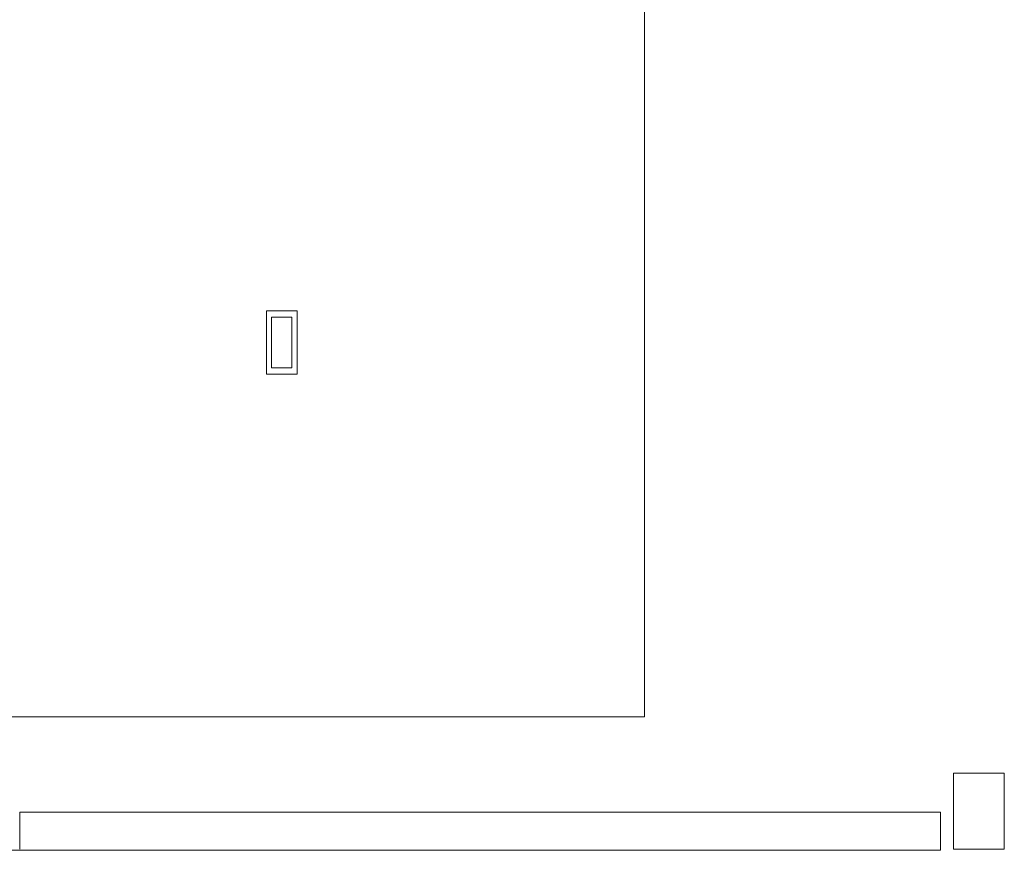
# Model space of a CAD drawing. Header units: millimetres. Extents: x 321 to 585, y -277 to 9.
# Tile 539 of 656: x 351.82 to 359.57, y -129.07 to -122.53. Entities that reach past the tile are written whole.
import ezdxf

# ---------------------------------------------------------------- set-up
doc = ezdxf.new("R2010")
doc.units = ezdxf.units.MM
doc.header["$MEASUREMENT"] = 0
for name, color, linetype, lineweight in [('IFC-Elemento terminal-Contorno', 253, 'Continuous', 5), ('IFC-Pilar-Contorno', 83, 'Continuous', 5), ('IFC-Revestimento-Contorno', 9, 'Continuous', 5), ('IFC-Viga-Contorno', 66, 'Continuous', 5)]:
    doc.layers.add(name, color=color, linetype=linetype, lineweight=lineweight)

msp = doc.modelspace()

# ---------------------------------------------------------------- linework, layer by layer
at = {"layer": 'IFC-Elemento terminal-Contorno', "color": 7, "lineweight": 5}
for p, q in [((353.7597, -125.3208), (353.7597, -124.8208)), ((353.7597, -124.8208), (353.9997, -124.8208)), ((353.7997, -124.8708), (353.8077, -124.8708)), ((353.7997, -125.2508), (353.7997, -124.8708)), ((353.8077, -124.8708), (353.9597, -124.8708)), ((353.9597, -124.8908), (353.9597, -124.8708)), ((353.9597, -125.2708), (353.9597, -124.8908)), ((353.9997, -125.3208), (353.9997, -124.8208)), ((353.7997, -125.2708), (353.7997, -125.2508)), ((353.7997, -125.2708), (353.9517, -125.2708)), ((353.9517, -125.2708), (353.9597, -125.2708)), ((353.7597, -125.3208), (353.9997, -125.3208))]:
    msp.add_line(p, q, dxfattribs=at)
at = {"layer": 'IFC-Pilar-Contorno', "color": 7, "lineweight": 5}
for p, q in [((359.1686, -128.6058), (359.1686, -128.4629)), ((359.1686, -128.4629), (359.2773, -128.4629)), ((359.2773, -128.4629), (359.4733, -128.4629)), ((359.4733, -128.4629), (359.5686, -128.4629)), ((359.5686, -128.757), (359.5686, -128.4629)), ((359.1686, -128.8999), (359.1686, -128.6058)), ((359.5686, -128.92), (359.5686, -128.757)), ((359.1686, -129.0629), (359.1686, -128.8999)), ((359.5686, -129.0629), (359.5686, -128.92)), ((359.1686, -129.0629), (359.2639, -129.0629)), ((359.2639, -129.0629), (359.4599, -129.0629)), ((359.4599, -129.0629), (359.5686, -129.0629))]:
    msp.add_line(p, q, dxfattribs=at)
at = {"layer": 'IFC-Revestimento-Contorno', "lineweight": 5}
for p, q in [((356.7347, -128.0207), (356.7347, -101.8286)), ((350.7947, -128.0207), (356.7347, -128.0207))]:
    msp.add_line(p, q, dxfattribs=at)
at = {"layer": 'IFC-Viga-Contorno', "color": 7, "lineweight": 5}
for p, q in [((351.8158, -128.7716), (359.0658, -128.7716)), ((351.8158, -129.0629), (351.8158, -128.7716)), ((359.0658, -129.0716), (359.0658, -128.7716)), ((351.6968, -129.0716), (356.1687, -129.0716)), ((356.1687, -129.0716), (356.4687, -129.0716)), ((356.4687, -129.0716), (359.0658, -129.0716)), ((359.1687, -129.0629), (359.4687, -129.0629))]:
    msp.add_line(p, q, dxfattribs=at)

doc.saveas('drawing.dxf')
